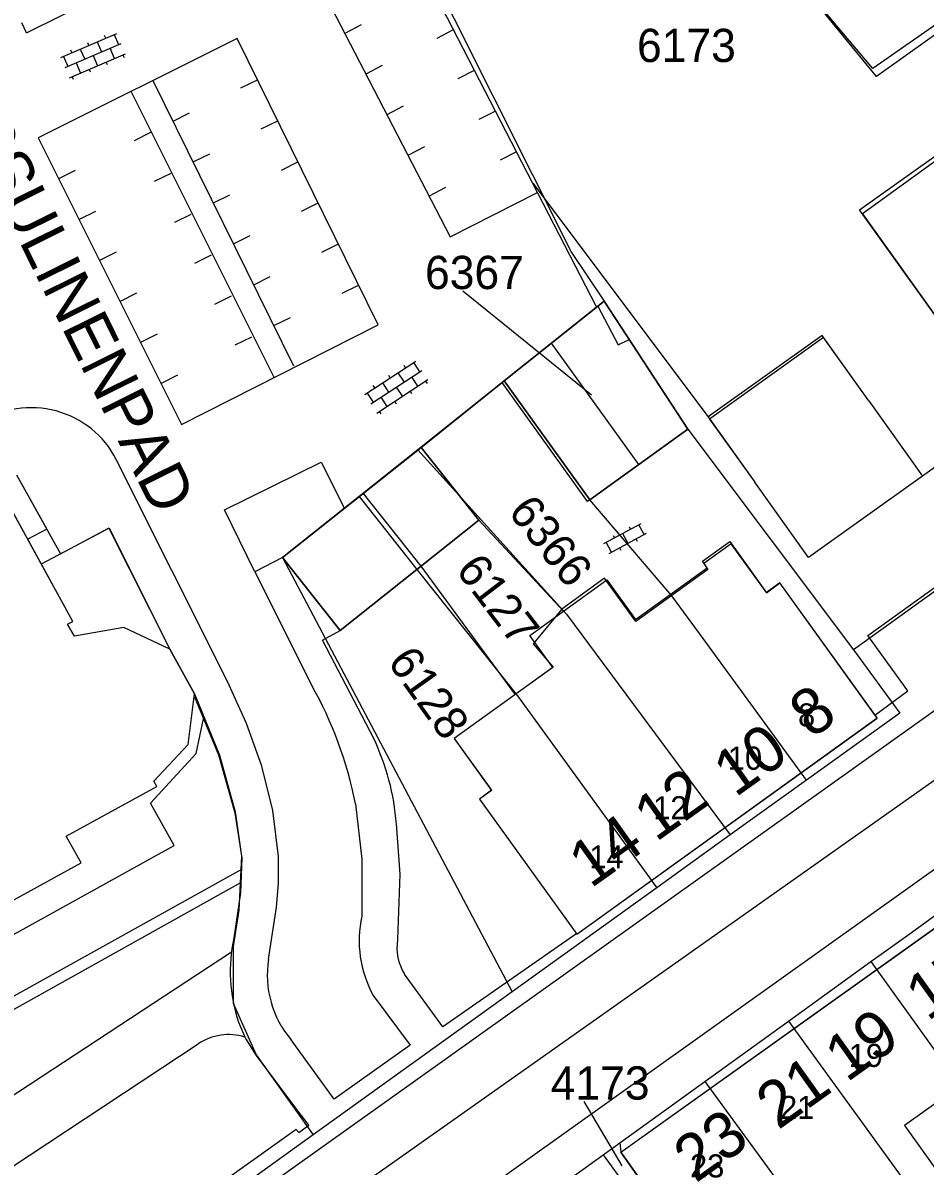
# Model space of a CAD drawing. Extents: x 148816 to 151297, y 399515 to 402500.
# Drawn here: x 150337.1 to 150385.9, y 400177.5 to 400239.4 of the extents above; entities that cross this region are included whole.
import ezdxf

# ---------------------------------------------------------------- set-up
doc = ezdxf.new("R2010")
doc.units = 0
for name, color, linetype in [('B01 Hoofdgebouw  [D] Norm', 7, 'Continuous'), ('B01 Hoofdgebouw  [T] Norm', 7, 'Continuous'), ('B01 hoofgebouw', 7, 'Continuous'), ('B02 Bijgebouw  [D] Norm', 7, 'Continuous'), ('B07 Tussenmuur  [D] Norm', 7, 'Continuous'), ('G01 perceelsgrens', 7, 'Continuous'), ('Q21 Lichtmast  Gem', 7, 'Continuous'), ('S02 Open verharding  Norm', 7, 'Continuous'), ('T01 Muur  [T] Gem', 7, 'Continuous'), ('T04 Haag heg  [D] Gem', 7, 'Continuous'), ('V00 Kant verharding algemeen  [T] Norm', 7, 'Continuous'), ('V00 Kant verharding algemeen secundair  [T] Gem', 7, 'Continuous'), ('Z01 perceelnummer', 7, 'Continuous'), ('Z02 huisnummer', 7, 'Continuous'), ('Z02 Huisnummer  [Tekst] Norm', 7, 'Continuous'), ('Z06 straatnaam', 7, 'Continuous')]:
    doc.layers.add(name, color=color, linetype=linetype)

msp = doc.modelspace()

# ---------------------------------------------------------------- linework, layer by layer
at = {"layer": 'B01 Hoofdgebouw  [D] Norm'}
for p, q in [((150382.393, 400229.252), (150397.035, 400239.726)), ((150388.17, 400221.18), (150382.393, 400229.252)), ((150373.883, 400210.227), (150375.356, 400211.287)), ((150375.356, 400211.287), (150377.345, 400208.524)), ((150374.137, 400209.874), (150373.883, 400210.227)), ((150370.247, 400207.074), (150374.137, 400209.874)), ((150364.532, 400206.204), (150368.709, 400209.211)), ((150368.709, 400209.211), (150370.247, 400207.074)), ((150377.345, 400208.524), (150378.075, 400209.05)), ((150365.774, 400204.478), (150364.532, 400206.204)), ((150365.774, 400204.478), (150364.49, 400203.555))]:
    msp.add_line(p, q, dxfattribs=at)
msp.add_lwpolyline([(150382.89, 400218.91), (150380.358, 400222.453), (150374.188, 400218.043), (150376.72, 400214.5)], dxfattribs=at)
at = {"layer": 'B01 Hoofdgebouw  [T] Norm'}
for p, q in [((150363.14, 400220), (150368.56, 400224.31)), ((150368.56, 400224.31), (150373.09, 400217.37)), ((150367.78, 400213.55), (150363.14, 400220)), ((150382.89, 400218.91), (150385.8, 400214.84)), ((150373.09, 400217.37), (150367.78, 400213.55)), ((150339.78, 400206.97), (150334.57, 400216.42)), ((150351.13, 400210.43), (150358.64, 400216.39)), ((150358.64, 400216.39), (150361.76, 400212.45)), ((150385.8, 400214.84), (150379.63, 400210.43)), ((150379.63, 400210.43), (150376.72, 400214.5)), ((150361.76, 400212.45), (150354.25, 400206.48)), ((150354.25, 400206.48), (150351.13, 400210.43)), ((150383.34, 400201.735), (150378.075, 400209.05)), ((150339.48, 400206.82), (150339.78, 400206.97)), ((150339.86, 400206.17), (150339.48, 400206.82)), ((150342.53, 400206.63), (150339.86, 400206.17)), ((150345.02, 400205.47), (150342.53, 400206.63)), ((150346.36, 400203.05), (150345.02, 400205.47)), ((150364.49, 400203.555), (150360.435, 400200.635)), ((150346.02, 400200.3), (150346.36, 400203.05)), ((150367.08, 400190.03), (150383.34, 400201.735)), ((150360.435, 400200.635), (150362.46, 400197.82)), ((150344.17, 400198.31), (150346.02, 400200.3)), ((150339.41, 400195.34), (150344.33, 400198.02)), ((150344.33, 400198.02), (150344.17, 400198.31)), ((150362.46, 400197.82), (150361.81, 400197.345)), ((150361.81, 400197.345), (150367.08, 400190.03)), ((150340.22, 400193.89), (150339.41, 400195.34)), ((150369.45, 400178.23), (150392.27, 400194.5)), ((150336.06, 400191.6), (150340.22, 400193.89)), ((150372.35, 400174.16), (150369.45, 400178.23))]:
    msp.add_line(p, q, dxfattribs=at)
at = {"layer": 'B01 hoofgebouw'}
for points in [[(150402.89, 400246.85), (150396.091, 400242.005), (150397.549, 400239.881), (150382.548, 400229.043), (150388.17, 400221.18)], [(150368.56, 400224.31), (150363.14, 400220), (150367.78, 400213.55), (150373.09, 400217.37), (150368.56, 400224.31)], [(150382.89, 400218.91), (150380.438, 400222.339), (150374.268, 400217.929), (150376.72, 400214.5)], [(150382.89, 400218.91), (150385.8, 400214.84), (150379.63, 400210.43), (150376.72, 400214.5)], [(150340.22, 400193.89), (150339.41, 400195.34), (150344.33, 400198.02), (150344.17, 400198.31), (150346.02, 400200.3), (150346.36, 400203.05), (150345.02, 400205.47), (150342.53, 400206.63), (150339.86, 400206.17), (150339.48, 400206.82), (150339.78, 400206.97), (150334.57, 400216.42)], [(150361.76, 400212.45), (150358.64, 400216.39), (150351.13, 400210.43), (150354.25, 400206.48), (150361.76, 400212.45)], [(150355.287, 400213.729), (150358.405, 400209.783)], [(150378.073, 400209.049), (150377.347, 400208.526), (150375.44, 400211.174), (150373.946, 400210.098), (150374.177, 400209.775), (150370.274, 400206.964), (150368.582, 400209.314), (150366.255, 400207.638), (150364.711, 400205.762), (150365.791, 400204.491), (150364.491, 400203.555)], [(150364.491, 400203.555), (150360.434, 400200.633), (150362.461, 400197.818), (150361.808, 400197.347), (150367.08, 400190.028), (150383.339, 400201.737), (150378.073, 400209.049)], [(150372.35, 400174.16), (150369.45, 400178.23), (150392.27, 400194.5), (150395.17, 400190.43)], [(150336.06, 400191.6), (150340.22, 400193.89)], [(150395.17, 400190.43), (150396.699, 400188.284), (150391.975, 400184.916), (150393.549, 400182.71), (150390.147, 400180.284), (150388.648, 400182.387), (150384.83, 400179.664), (150387.092, 400176.492), (150391.655, 400179.745), (150393.522, 400177.128)]]:
    msp.add_lwpolyline(points, dxfattribs=at)
at = {"layer": 'B02 Bijgebouw  [D] Norm'}
msp.add_line((150370.435, 400215.46), (150365.703, 400222.038), dxfattribs=at)
at = {"layer": 'B07 Tussenmuur  [D] Norm'}
msp.add_line((150355.499, 400213.897), (150358.625, 400209.958), dxfattribs=at)
msp.add_line((150355.499, 400213.897), (150358.625, 400209.958), dxfattribs=at)
at = {"layer": 'G01 perceelsgrens'}
for points in [[(150411.448, 400256.543), (150383.299, 400236.473), (150361.945, 400262.539)], [(150355.508, 400248.379), (150356.044, 400248.649), (150358.279, 400243.895), (150366.78, 400226.945), (150368.56, 400224.31), (150368.217, 400224.037)], [(150424.884, 400237.797), (150424.157, 400235.706), (150382.069, 400205.435)], [(150368.217, 400224.037), (150363.14, 400220)], [(150368.217, 400224.037), (150369.317, 400221.946), (150369.917, 400222.231), (150373.09, 400217.37), (150382.069, 400205.435)], [(150363.023, 400219.907), (150358.466, 400216.268)], [(150363.14, 400220), (150363.023, 400219.907)], [(150372.213, 400208.361), (150367.78, 400213.55), (150367.658, 400213.462), (150363.023, 400219.907)], [(150358.466, 400216.268), (150355.287, 400213.729)], [(150358.466, 400216.268), (150366.51, 400207.352), (150375.387, 400195.401)], [(150336.73, 400214.905), (150339.099, 400210.628), (150341.749, 400212.035), (150345.02, 400205.47), (150346.36, 400203.05), (150347.719, 400199.719), (150348.561, 400196.663), (150348.913, 400194.254), (150348.769, 400191.332), (150348.459, 400189.359), (150348.456, 400186.297), (150349.704, 400183.503), (150352.8, 400179.154)], [(150355.287, 400213.729), (150351.13, 400210.43), (150363.571, 400186.905)], [(150355.287, 400213.729), (150358.405, 400209.783), (150363.864, 400202.935), (150371.404, 400192.537)], [(150373.911, 400206.05), (150372.213, 400208.361)], [(150379.51, 400198.365), (150373.911, 400206.05)], [(150382.069, 400205.435), (150384.57, 400202.004), (150379.51, 400198.365)], [(150379.51, 400198.365), (150375.387, 400195.401)], [(150375.387, 400195.401), (150371.404, 400192.537)], [(150371.404, 400192.537), (150363.571, 400186.905)], [(150383.009, 400188.541), (150384.876, 400189.887), (150387.249, 400191.598)], [(150378.545, 400185.323), (150383.009, 400188.541)], [(150383.009, 400188.541), (150387.846, 400181.814), (150387.52, 400181.582), (150388.723, 400179.847), (150387.679, 400179.102), (150391.282, 400174.148), (150392.026, 400174.678), (150391.372, 400175.595), (150392.108, 400176.12), (150397.692, 400168.215)], [(150363.571, 400186.905), (150352.8, 400179.154)], [(150374.012, 400182.056), (150378.545, 400185.323)], [(150378.545, 400185.323), (150387.549, 400172.891), (150390.988, 400168.067), (150393.246, 400165.035)], [(150369.401, 400178.732), (150374.012, 400182.056)], [(150374.012, 400182.056), (150378.897, 400175.362), (150383.009, 400169.595), (150388.571, 400161.692)], [(150352.8, 400179.154), (150338.843, 400169.111), (150326.726, 400160.376), (150321.946, 400157.035), (150320.241, 400155.852)], [(150368.505, 400178.087), (150369.401, 400178.732)], [(150369.401, 400178.732), (150369.45, 400178.23), (150374.011, 400171.829), (150374.678, 400171.298), (150373.859, 400170.689)], [(150362.737, 400173.929), (150368.505, 400178.087)], [(150368.505, 400178.087), (150373.859, 400170.689)]]:
    msp.add_lwpolyline(points, dxfattribs=at)
at = {"layer": 'Q21 Lichtmast  Gem'}
msp.add_lwpolyline([(150470.017, 401545.896), (150556.482, 401148.679), (150587.331, 401006.961), (150639.146, 400861.228), (150791.995, 400651.605), (150911.823, 400487.271), (150967.929, 400385.834), (150992.884, 400314.712), (150864.365, 400354.64), (150785.757, 400358.383), (150705.901, 400348.401), (150564.281, 400314.712), (150489.416, 400271.041), (150319.721, 400151.257), (150222.396, 400100.099), (150103.263, 400037.477), (150071.606, 400097.702), (150036.481, 400058.923), (149995.306, 400040.207), (149954.13, 400021.49), (149930.422, 400026.481), (149891.118, 400015.252), (149831.226, 399977.819), (149652.797, 400166.23)], dxfattribs=at)
at = {"layer": 'S02 Open verharding  Norm'}
for p, q in [((150339.122, 400237.509), (150342.153, 400238.815)), ((150342.015, 400238.756), (150342.253, 400238.205)), ((150339.36, 400236.958), (150342.39, 400238.264)), ((150340.638, 400238.162), (150340.578, 400238.3)), ((150341.097, 400238.36), (150341.334, 400237.809)), ((150341.556, 400238.558), (150341.496, 400238.696)), ((150339.26, 400237.568), (150339.497, 400237.017)), ((150339.597, 400236.407), (150342.628, 400237.713)), ((150339.719, 400237.766), (150339.66, 400237.904)), ((150340.178, 400237.964), (150340.416, 400237.413)), ((150340.875, 400237.611), (150341.112, 400237.06)), ((150342.031, 400237.456), (150341.793, 400238.007)), ((150342.49, 400237.654), (150342.549, 400237.516)), ((150339.957, 400237.215), (150340.194, 400236.664)), ((150340.653, 400236.862), (150340.713, 400236.724)), ((150341.572, 400237.258), (150341.631, 400237.12)), ((150339.735, 400236.466), (150339.794, 400236.329)), ((150355.588, 400219.254), (150358.347, 400221.065)), ((150357.803, 400220.708), (150357.721, 400220.834)), ((150358.221, 400220.983), (150358.551, 400220.481)), ((150355.918, 400218.752), (150358.676, 400220.564)), ((150356.968, 400220.159), (150356.885, 400220.285)), ((150357.386, 400220.434), (150357.715, 400219.932)), ((150358.462, 400219.706), (150358.133, 400220.207)), ((150356.132, 400219.61), (150356.049, 400219.736)), ((150356.247, 400218.251), (150359.006, 400220.062)), ((150356.55, 400219.885), (150356.879, 400219.384)), ((150357.297, 400219.658), (150357.626, 400219.157)), ((150358.88, 400219.98), (150358.962, 400219.855)), ((150355.714, 400219.336), (150356.043, 400218.835)), ((150356.461, 400219.109), (150356.791, 400218.608)), ((150358.044, 400219.431), (150358.127, 400219.306)), ((150356.373, 400218.333), (150356.455, 400218.208)), ((150357.208, 400218.882), (150357.291, 400218.757)), ((150368.538, 400211.18), (150370.56, 400212.276)), ((150369.917, 400212.098), (150369.989, 400211.966)), ((150370.714, 400211.677), (150370.428, 400212.204)), ((150368.824, 400210.652), (150370.846, 400211.748)), ((150369.038, 400211.622), (150369.109, 400211.49)), ((150369.549, 400211.728), (150369.835, 400211.2)), ((150368.956, 400210.724), (150368.67, 400211.251)), ((150369.395, 400210.962), (150369.467, 400210.83)), ((150370.275, 400211.438), (150370.346, 400211.306))]:
    msp.add_line(p, q, dxfattribs=at)
at = {"layer": 'T01 Muur  [T] Gem'}
for p, q in [((150352.554, 400179.693), (150352.183, 400180.19)), ((150351.879, 400179.457), (150321.823, 400158.057)), ((150351.879, 400179.457), (150352.012, 400179.282)), ((150352.012, 400179.282), (150352.554, 400179.693))]:
    msp.add_line(p, q, dxfattribs=at)
at = {"layer": 'T04 Haag heg  [D] Gem'}
for p, q in [((150383.108, 400236.909), (150372.061, 400250)), ((150401.882, 400250), (150383.108, 400236.909)), ((150364.683, 400230.702), (150374.188, 400218.043)), ((150361.76, 400212.45), (150366.356, 400207.517)), ((150358.625, 400209.958), (150363.698, 400203.049))]:
    msp.add_line(p, q, dxfattribs=at)
at = {"layer": 'V00 Kant verharding algemeen  [T] Norm'}
for p, q in [((150368.14, 400224.01), (150355.84, 400247.82)), ((150382.84, 400206.21), (150422.875, 400234.94)), ((150430.612, 400225.02), (150328.248, 400152.051)), ((150358.64, 400216.39), (150363.14, 400220)), ((150390.368, 400218.106), (150385.8, 400214.84)), ((150324.798, 400158.226), (150406.46, 400216.398)), ((150348.16, 400203.72), (150342.13, 400215.74)), ((150347.99, 400213.01), (150353.22, 400215.6)), ((150353.22, 400215.6), (150354.47, 400213.11)), ((150336.73, 400214.91), (150338.36, 400211.97)), ((150349.64, 400209.66), (150347.99, 400213.01)), ((150338.36, 400211.97), (150337.34, 400211.43)), ((150338.07, 400210.08), (150341.73, 400212.01)), ((150341.73, 400212.01), (150345.02, 400205.47)), ((150351.13, 400210.43), (150349.64, 400209.66)), ((150349.64, 400209.66), (150352.7, 400203.54)), ((150353.29, 400205.95), (150354.25, 400206.48)), ((150356.07, 400200.63), (150353.29, 400205.95)), ((150385.01, 400203.2), (150382.84, 400206.21)), ((150349.18, 400201.44), (150348.16, 400203.72)), ((150346.36, 400202.88), (150347.66, 400199.75)), ((150383.22, 400201.89), (150385.01, 400203.2)), ((150350.02, 400199.13), (150349.18, 400201.44)), ((150347.66, 400199.75), (150348.55, 400196.61)), ((150350.6, 400196.73), (150350.02, 400199.13)), ((150348.55, 400196.61), (150348.93, 400194.15)), ((150350.92, 400194.23), (150350.6, 400196.73)), ((150355.09, 400197.08), (150355.43, 400194.09)), ((150357.5, 400193.28), (150357.3, 400196)), ((150348.93, 400194.15), (150348.85, 400192.27)), ((150350.91, 400192.77), (150350.92, 400194.23)), ((150355.43, 400194.09), (150355.43, 400191.01)), ((150357.37, 400189.74), (150357.5, 400193.28)), ((150348.85, 400192.27), (150348.5, 400189.83)), ((150350.8, 400191.5), (150350.91, 400192.77)), ((150350.37, 400188.67), (150350.8, 400191.5)), ((150367.07, 400190.06), (150359.81, 400185.01)), ((150359.81, 400185.01), (150357.74, 400187.87)), ((150356.05, 400186.7), (150358.04, 400184.01)), ((150348.75, 400185.27), (150349.135, 400184.385)), ((150349.135, 400184.385), (150349.71, 400183.46)), ((150353.93, 400181.1), (150351.6, 400184.31)), ((150349.71, 400183.46), (150352.166, 400180.177))]:
    msp.add_line(p, q, dxfattribs=at)
for points in [[(150321.687, 400181.777), (150345.271, 400194.828), (150343.974, 400197.133), (150346.454, 400199.817), (150346.851, 400201.698)], [(150348.904, 400193.537), (150331.102, 400183.631)], [(150331.061, 400182.89), (150348.874, 400192.826)], [(150348.364, 400189.052), (150333.207, 400179.109)], [(150328.235, 400172.005), (150346.563, 400184.086)]]:
    msp.add_lwpolyline(points, dxfattribs=at)
for centre, radius, start, end in [((150337.529, 400213.363), 5.179, 27.32355, 122.71725), ((150333.876, 400192.904), 21.621, 11.13725, 29.46856), ((150344.253, 400195.012), 13.085, 4.32942, 25.42554), ((150361.425, 400189.673), 6.142, 167.42569, 208.94616), ((150356.686, 400187.992), 8.389, 167.34414, 198.93199), ((150360.037, 400189.296), 2.704, 170.55151, 211.83257), ((150355.747, 400187.833), 5.442, 171.15711, 220.35148), ((150348.217, 400181.626), 2.964, 72.88182, 123.91374)]:
    msp.add_arc(centre, radius, start, end, dxfattribs=at)
at = {"layer": 'V00 Kant verharding algemeen secundair  [T] Gem'}
for p, q in [((150337.273, 400238.851), (150350.97, 400245.66)), ((150351.087, 400245.434), (150360.21, 400227.8)), ((150337.273, 400238.851), (150337.01, 400239.38)), ((150355.394, 400239.27), (150354.506, 400238.81)), ((150360.381, 400239.005), (150359.493, 400238.545)), ((150348.68, 400238.53), (150337.89, 400233.16)), ((150356.31, 400223.03), (150348.68, 400238.53)), ((150356.535, 400237.068), (150355.647, 400236.608)), ((150351.743, 400220.782), (150344.113, 400236.282)), ((150348.879, 400235.863), (150349.776, 400236.305)), ((150361.521, 400236.803), (150360.633, 400236.343)), ((150342.914, 400235.675), (150350.684, 400220.155)), ((150345.204, 400234.066), (150346.101, 400234.508)), ((150357.675, 400234.866), (150356.787, 400234.406)), ((150362.662, 400234.601), (150361.774, 400234.141)), ((150349.975, 400233.638), (150350.872, 400234.08)), ((150337.89, 400233.16), (150345.66, 400217.64)), ((150343.108, 400233.017), (150344.005, 400233.459)), ((150358.816, 400232.664), (150357.928, 400232.204)), ((150346.296, 400231.85), (150347.193, 400232.292)), ((150363.803, 400232.399), (150362.915, 400231.939)), ((150339.895, 400231.39), (150339.001, 400230.942)), ((150351.071, 400231.414), (150351.968, 400231.856)), ((150344.2, 400230.801), (150345.097, 400231.243)), ((150347.388, 400229.635), (150348.285, 400230.077)), ((150359.957, 400230.462), (150359.069, 400230.002)), ((150360.21, 400227.8), (150364.944, 400230.197)), ((150352.167, 400229.189), (150353.064, 400229.631)), ((150341.006, 400229.173), (150340.112, 400228.725)), ((150345.292, 400228.586), (150346.189, 400229.028)), ((150348.48, 400227.419), (150349.377, 400227.861)), ((150342.117, 400226.956), (150341.223, 400226.508)), ((150353.263, 400226.965), (150354.16, 400227.407)), ((150346.384, 400226.37), (150347.281, 400226.812)), ((150349.571, 400225.203), (150350.468, 400225.645)), ((150354.36, 400224.74), (150355.257, 400225.182)), ((150343.228, 400224.739), (150342.334, 400224.291)), ((150347.475, 400224.154), (150348.372, 400224.596)), ((150350.663, 400222.988), (150351.56, 400223.43)), ((150345.66, 400217.64), (150356.31, 400223.03)), ((150344.339, 400222.522), (150343.445, 400222.074)), ((150348.567, 400221.939), (150349.464, 400222.381)), ((150345.45, 400220.304), (150344.556, 400219.856)), ((150358.04, 400184.01), (150353.93, 400181.1))]:
    msp.add_line(p, q, dxfattribs=at)
at = {"layer": 'Z01 perceelnummer'}
for points in [[(150360.903, 400224.866), (150367.875, 400219.235)], [(150367.446, 400180.971), (150369.515, 400177.475)]]:
    msp.add_lwpolyline(points, dxfattribs=at)

# ---------------------------------------------------------------- texts
for s, p in [('6173', (150370.335, 400237.262)), ('6367', (150358.852, 400224.966)), ('4173', (150365.66, 400181.071))]:
    msp.add_text(s, height=1.8, dxfattribs=at).set_placement(p)
for s, rotation, p in [('6366', 308.31866, (150363.305, 400212.887)), ('6127', 307.39732, (150360.47, 400209.738)), ('6128', 305.55101, (150356.778, 400204.772))]:
    msp.add_text(s, height=1.8, rotation=rotation, dxfattribs=at).set_placement(p)
at = {"layer": 'Z02 huisnummer'}
for s, p in [('8', (150379.783, 400200.58)), ('10', (150375.657, 400197.404)), ('12', (150371.358, 400194.988)), ('14', (150367.825, 400192.475)), ('17', (150386.077, 400185.278)), ('19', (150381.695, 400181.972)), ('21', (150377.978, 400179.4)), ('23', (150373.51, 400176.52))]:
    msp.add_text(s, height=2.5, rotation=35.47104, dxfattribs=at).set_placement(p)
at = {"layer": 'Z02 Huisnummer  [Tekst] Norm'}
for s, p in [('8', (150379.058, 400201.276)), ('10', (150375.253, 400198.937)), ('12', (150371.211, 400196.253)), ('14', (150367.75, 400193.595)), ('19', (150381.803, 400182.839)), ('21', (150378.081, 400180.024)), ('23', (150373.205, 400176.855))]:
    msp.add_text(s, height=1.25, dxfattribs=at).set_placement(p)
at = {"layer": 'Z06 straatnaam'}
msp.add_text('URSULINENPAD', height=2.5, rotation=296.36006, dxfattribs=at).set_placement((150332.633, 400236.058))

doc.saveas('drawing.dxf')
